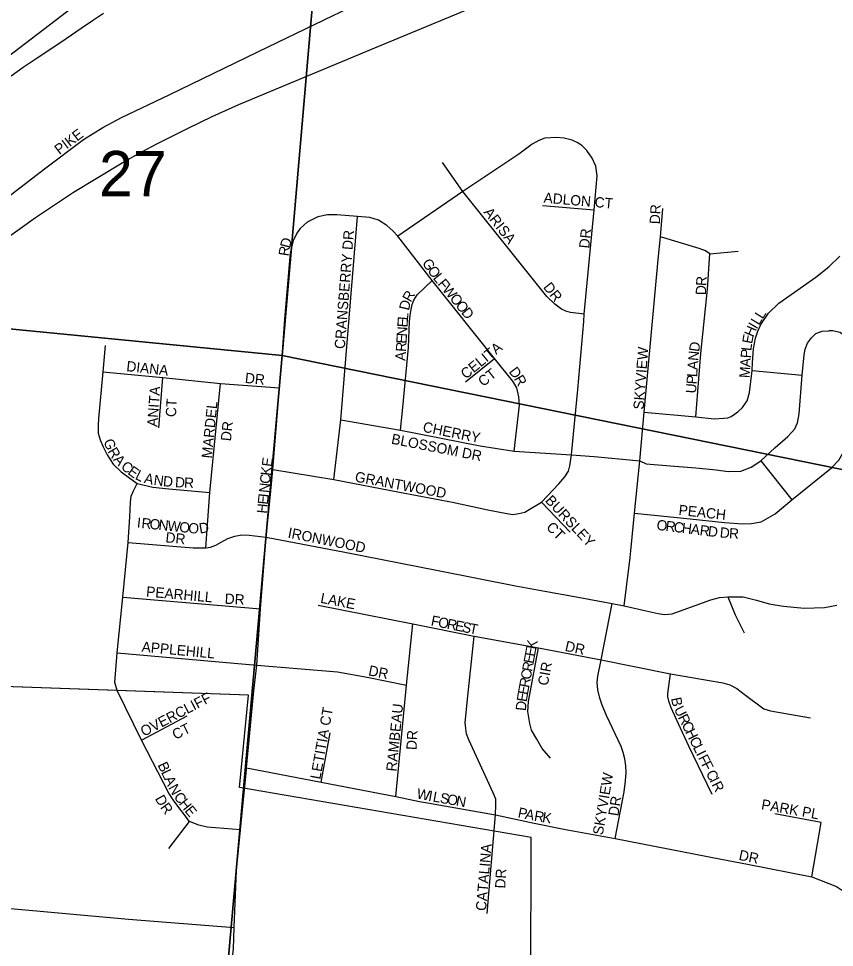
# Model space of a CAD drawing. Extents: x -209 to 4852, y 0 to 905.
# Drawn here: x 465.87 to 480.89, y 237.65 to 254.75 of the extents above; entities that cross this region are included whole.
import ezdxf

# ---------------------------------------------------------------- set-up
doc = ezdxf.new("R2010")
doc.units = 0
for name, color, linetype in [('GM_X_Airport_Location_Class_2', 7, 'Continuous'), ('GM_X_Airport_Location_Class_3', 7, 'Continuous'), ('GM_X_Airport_Text_Class_3', 7, 'Continuous'), ('GM_X_Major_Lake', 7, 'Continuous'), ('GM_X_Minor_River', 7, 'Continuous'), ('GM_X_Township_Road_Text', 7, 'Continuous'), ('GM_X_US_Location', 7, 'Continuous'), ('GM_X_US_Route', 7, 'Continuous')]:
    doc.layers.add(name, color=color, linetype=linetype)

msp = doc.modelspace()

# ---------------------------------------------------------------- linework, layer by layer
at = {"layer": 'GM_X_Airport_Location_Class_2'}
for points in [[(467.595, 252.839), (467.768, 252.932), (468.643, 253.35), (469.265, 253.651), (470.464, 254.233), (471.661, 254.809), (472.439, 255.186), (472.832, 255.378), (473.642, 255.771), (474.497, 256.188), (475.082, 256.475), (476.039, 256.948), (477.811, 257.925), (479.119, 258.65), (480.398, 259.351)], [(457.82, 243.471), (458.066, 243.752), (458.625, 244.398), (459.759, 245.712), (460.8, 246.922), (461.773, 248.041), (462.477, 248.85), (462.812, 249.208), (463.031, 249.421), (463.37, 249.701), (464.108, 250.268), (464.88, 250.854), (465.763, 251.533), (466.346, 251.985), (467.064, 252.529), (467.421, 252.746), (467.595, 252.839)], [(470.553, 246.448), (471.673, 246.263), (472.886, 246.029), (473.857, 245.848), (474.508, 245.705), (474.86, 245.636), (474.971, 245.623), (475.079, 245.638), (475.189, 245.665), (475.271, 245.712), (475.496, 245.848), (475.816, 246.185), (475.927, 246.314), (475.994, 246.418), (476.019, 246.517), (476.051, 246.722), (476.17, 247.923), (476.276, 249.174), (476.286, 249.308), (476.469, 251.229), (476.526, 251.856), (476.5, 252.033), (476.429, 252.184), (476.33, 252.322), (476.246, 252.407), (476.166, 252.468), (476.062, 252.513), (475.914, 252.553), (475.776, 252.566), (475.561, 252.55), (475.449, 252.508), (475.327, 252.439), (475.079, 252.258), (474.048, 251.568), (472.853, 250.748)], [(476.286, 249.308), (476.035, 249.343), (475.948, 249.364), (475.864, 249.404), (475.742, 249.491), (475.597, 249.637), (474.048, 251.568), (473.677, 252.103)], [(475.517, 251.309), (476.469, 251.229)], [(474.994, 246.789), (475.091, 247.636), (475.081, 247.79), (475.042, 247.95), (474.973, 248.077), (474.633, 248.495), (473.485, 249.931), (472.853, 250.748), (472.759, 250.843), (472.649, 250.944), (472.497, 251.04), (472.336, 251.089), (472.111, 251.109), (471.73, 251.139), (471.557, 251.137), (471.383, 251.102), (471.187, 251.001), (471.057, 250.889), (470.995, 250.799), (470.939, 250.682)], [(477.142, 244.952), (477.21, 245.643), (477.307, 246.607), (477.387, 247.505), (477.648, 250.315), (477.69, 250.731), (477.734, 251.255)], [(471.673, 246.263), (471.807, 247.366), (472.111, 251.109)], [(470.722, 248.533), (470.774, 249.216), (470.877, 250.441), (470.939, 250.682)], [(478.337, 247.418), (478.431, 248.585), (478.557, 249.773), (478.596, 250.418), (478.517, 250.476), (478.398, 250.519), (477.69, 250.731)], [(478.596, 250.418), (479.119, 250.469)], [(477.387, 247.505), (478.337, 247.418), (478.676, 247.384), (478.857, 247.393), (478.931, 247.401), (478.99, 247.428), (479.114, 247.51), (479.196, 247.592), (479.285, 247.713), (479.325, 247.864), (479.374, 248.273), (479.381, 248.419), (479.399, 248.674), (479.436, 248.869), (479.483, 248.998), (479.537, 249.117), (479.676, 249.33), (479.87, 249.514), (480.55, 249.989), (480.788, 250.182), (480.993, 250.38)], [(472.9, 247.171), (472.944, 247.592), (473.047, 248.697), (473.07, 249.174), (473.081, 249.285), (473.097, 249.396), (473.12, 249.485), (473.151, 249.566), (473.207, 249.665), (473.485, 249.931)], [(477.21, 245.643), (478.232, 245.539), (478.868, 245.475), (479.202, 245.446), (479.367, 245.453), (479.543, 245.488), (479.801, 245.631), (480.105, 245.892), (480.839, 246.479), (480.97, 246.623), (481.087, 246.825), (481.136, 246.998), (481.153, 247.151), (481.216, 247.767), (481.282, 248.603), (481.226, 248.766), (481.124, 248.885), (480.99, 248.971), (480.861, 249.005), (480.787, 249.005)], [(477.248, 246.612), (477.307, 246.607), (477.427, 246.551), (477.872, 246.517), (478.338, 246.479), (478.715, 246.442), (478.934, 246.413), (479.165, 246.416), (479.355, 246.491), (479.538, 246.61), (479.791, 246.847), (480.032, 247.054), (480.162, 247.197), (480.208, 247.307), (480.242, 247.475), (480.295, 248.186), (480.332, 248.559), (480.352, 248.664), (480.398, 248.776), (480.466, 248.876), (480.548, 248.954), (480.668, 248.997), (480.787, 249.005)], [(467.466, 248.734), (467.424, 248.248), (467.344, 247.391), (467.334, 247.269), (467.339, 247.12), (467.376, 246.995), (467.429, 246.868), (467.501, 246.722), (467.615, 246.55), (467.763, 246.406), (468.053, 246.189), (468.342, 246.122), (468.637, 246.093), (469.394, 246.027)], [(470.507, 245.986), (470.553, 246.448), (470.678, 247.95), (470.722, 248.533)], [(474.1, 248.065), (474.633, 248.495)], [(467.424, 248.248), (468.525, 248.145), (469.589, 248.033), (470.678, 247.95)], [(479.374, 248.273), (480.295, 248.186)], [(468.451, 247.216), (468.525, 248.145)], [(469.322, 245.009), (469.394, 246.027), (469.589, 248.033)], [(471.807, 247.366), (472.9, 247.171), (474.367, 246.886), (474.994, 246.789), (476.051, 246.722), (476.469, 246.686), (477.248, 246.612)], [(479.538, 246.61), (480.105, 245.892)], [(467.688, 242.38), (467.643, 242.526), (467.689, 243.075), (467.79, 244.1), (467.887, 245.106), (467.917, 245.575), (467.931, 245.846), (467.944, 245.955), (467.989, 246.053), (468.053, 246.189)], [(470.429, 245.203), (470.507, 245.986)], [(475.496, 245.848), (476.024, 245.294)], [(467.887, 245.106), (469.084, 245.007), (469.322, 245.009), (469.404, 245.021), (469.502, 245.053), (469.601, 245.112), (469.725, 245.179), (469.85, 245.221), (469.979, 245.247), (470.115, 245.24), (470.429, 245.203)], [(470.213, 242.474), (470.255, 242.846), (470.326, 243.884), (470.429, 245.203)], [(470.429, 245.203), (471.88, 244.924), (473.593, 244.587), (475.021, 244.308), (475.561, 244.207), (476.107, 244.107), (476.798, 243.98), (477.023, 243.938), (477.425, 243.844), (477.644, 243.796), (477.771, 243.781), (477.903, 243.793), (478.325, 243.946), (478.618, 244.047), (478.775, 244.091), (478.931, 244.106), (479.213, 244.105), (479.454, 244.041), (479.691, 243.978), (479.954, 243.934), (480.331, 243.894), (480.709, 243.91), (480.936, 243.952)], [(477.023, 243.938), (477.13, 244.828), (477.142, 244.952)], [(478.931, 244.106), (479.062, 243.773), (479.231, 243.442)], [(467.79, 244.1), (470.326, 243.884)], [(471.386, 243.951), (473.13, 243.604), (474.261, 243.382), (475.441, 243.166), (476.596, 242.943), (477.875, 242.688), (478.836, 242.523), (478.968, 242.481), (479.093, 242.415), (479.252, 242.29), (479.592, 242.043), (479.714, 242.003), (480.452, 241.876)], [(476.857, 239.651), (477.021, 240.512), (477.047, 240.713), (477.057, 240.867), (477.053, 240.992), (477.031, 241.122), (476.999, 241.237), (476.965, 241.347), (476.696, 241.916), (476.614, 242.108), (476.571, 242.237), (476.537, 242.392), (476.521, 242.524), (476.537, 242.643), (476.596, 242.943), (476.798, 243.98)], [(472.815, 240.428), (473.013, 242.48), (473.13, 243.604)], [(474.65, 240.086), (474.656, 240.276), (474.658, 240.376), (474.611, 240.493), (474.162, 241.47), (474.12, 241.581), (474.104, 241.679), (474.093, 241.783), (474.128, 242.155), (474.261, 243.382)], [(475.664, 241.13), (475.513, 241.308), (475.413, 241.482), (475.317, 241.65), (475.285, 241.77), (475.245, 241.993), (475.258, 242.178), (475.441, 243.166)], [(467.689, 243.075), (470.255, 242.846), (471.742, 242.72), (472.291, 242.624), (473.013, 242.48)], [(478.642, 240.463), (478.213, 241.354), (477.984, 241.844), (477.884, 242.058), (477.84, 242.185), (477.826, 242.265), (477.826, 242.326), (477.875, 242.688)], [(470.065, 240.917), (470.069, 240.955), (470.202, 242.372), (470.213, 242.474)], [(469.96, 239.812), (469.343, 239.861), (469.191, 239.899), (469.021, 239.964), (468.732, 240.344), (468.636, 240.491), (468.137, 241.466), (467.688, 242.38)], [(468.137, 241.466), (468.976, 241.914)], [(471.442, 240.692), (471.609, 241.6)], [(469.624, 235.658), (469.664, 236.156), (469.782, 237.194), (469.828, 237.619), (469.839, 238.015), (469.884, 239.07), (469.96, 239.812), (470.065, 240.917)], [(470.069, 240.955), (471.442, 240.692), (472.815, 240.428), (473.25, 240.336), (473.402, 240.309)], [(473.402, 240.309), (474.65, 240.086), (475.365, 239.937)], [(474.497, 238.272), (474.65, 240.086)], [(480.474, 238.946), (480.646, 239.948), (479.794, 240.106)], [(468.636, 239.47), (469.021, 239.964)], [(475.365, 239.937), (475.908, 239.824), (476.857, 239.651), (478.805, 239.274), (479.288, 239.179)], [(479.288, 239.179), (480.474, 238.946), (480.931, 238.769), (481.298, 238.525), (481.552, 238.388), (481.752, 238.318), (482.108, 238.259), (482.656, 238.207), (483.496, 238.132)], [(457.884, 235.99), (457.917, 236.652), (457.977, 238.383), (457.996, 238.668), (458.011, 238.866), (458.061, 238.953), (458.133, 239.001), (458.217, 239.02), (458.32, 239.02), (459.509, 238.915), (460.606, 238.81), (464.092, 238.512), (467.893, 238.166), (469.839, 238.015)]]:
    msp.add_lwpolyline(points, dxfattribs=at)
at = {"layer": 'GM_X_Major_Lake'}
msp.add_lwpolyline([(465.734, 253.698), (465.959, 253.86), (466.213, 254.03), (466.483, 254.207), (466.746, 254.385), (467.024, 254.577), (467.232, 254.717), (467.433, 254.85)], dxfattribs=at)
at = {"layer": 'GM_X_Minor_River'}
for points in [[(472.433, 268.831), (494.708, 264.441), (492.971, 244.015), (470.722, 248.55), (471.59, 258.577), (474.545, 261.601), (472.208, 265.185)], [(459.859, 249.609), (471.59, 258.577), (470.722, 248.55)], [(459.859, 249.609), (470.722, 248.55), (468.884, 227.907), (447.774, 229.869), (448.196, 233.519)], [(470.722, 248.55), (492.971, 244.015), (491.244, 223.785), (468.884, 227.907)]]:
    msp.add_lwpolyline(points, close=True, dxfattribs=at)
at = {"layer": 'GM_X_US_Location'}
for points in [[(490.467, 217.547), (491.016, 223.648), (488.505, 223.323), (488.327, 224.217), (486.604, 224.529), (484.058, 233.032), (483.36, 235.455), (480.053, 235.994), (475.302, 236.946), (475.305, 239.67), (469.938, 240.592), (470.105, 242.295), (458.992, 242.683)], [(490.467, 217.547), (491.016, 223.648), (488.505, 223.323), (488.327, 224.217), (486.604, 224.529), (484.058, 233.032), (483.36, 235.455), (480.053, 235.994), (475.302, 236.946), (475.305, 239.67), (469.938, 240.592), (470.105, 242.295), (467.688, 242.38), (458.992, 242.683)]]:
    msp.add_lwpolyline(points, dxfattribs=at)
at = {"layer": 'GM_X_US_Route'}
msp.add_lwpolyline([(465.578, 250.656), (466.185, 251.09), (466.881, 251.555), (467.778, 252.097), (468.131, 252.293), (468.432, 252.45), (468.992, 252.735), (469.437, 252.947), (469.929, 253.171), (472.428, 254.214), (476.935, 256.085)], dxfattribs=at)

# ---------------------------------------------------------------- texts
at = {"layer": 'GM_X_Airport_Location_Class_3'}
for s, height, rotation, p in [('PIKE', 0.1894, 37.2333, (466.623, 252.239)), ('ADLON CT', 0.1894, 355.1007, (475.531, 251.363)), ('DR', 0.1894, 86.8215, (477.676, 250.963)), ('ARISA', 0.1894, 308.23, (474.423, 251.183)), ('CRANSBERRY DR', 0.18939, 85.5257, (471.876, 248.663)), ('DR', 0.1894, 83.9946, (476.376, 250.514)), ('D', 0.189, 74.8081, (470.863, 250.513)), ('R', 0.189, 81.468, (470.842, 250.37)), ('G', 0.189, 305.9036, (473.29, 250.248)), ('O', 0.189, 306.1443, (473.389, 250.112)), ('L', 0.189, 308.2708, (473.491, 249.972)), ('F', 0.189, 309.3505, (473.577, 249.864)), ('R', 0.189, 86.3297, (478.53, 249.824)), ('W', 0.189, 309.432, (473.661, 249.761)), ('DR', 0.1894, 308.5128, (475.52, 249.803)), ('D', 0.189, 88.492, (478.526, 249.659)), ('R', 0.189, 60.719, (473.09, 249.518)), ('O', 0.189, 309.4109, (473.799, 249.593)), ('D', 0.189, 76.4992, (473.056, 249.368)), ('O', 0.189, 309.4399, (473.905, 249.464)), ('D', 0.189, 309.4278, (474.011, 249.336)), ('L', 0.189, 85.132, (473.039, 249.193)), ('L', 0.189, 57.7572, (479.569, 249.207)), ('N', 0.189, 86.5023, (473.021, 248.895)), ('E', 0.189, 86.5065, (473.031, 249.062)), ('H', 0.189, 66.7698, (479.395, 248.875)), ('I', 0.189, 59.6209, (479.458, 249.023)), ('L', 0.189, 58.652, (479.5, 249.094)), ('E', 0.189, 86.5004, (473.012, 248.762)), ('E', 0.189, 79.5901, (479.375, 248.755)), ('R', 0.189, 86.5215, (473.003, 248.612)), ('CELITA', 0.1894, 39.2041, (474.106, 248.105)), ('D', 0.189, 81.1558, (478.399, 248.607)), ('L', 0.189, 83.4577, (479.36, 248.625)), ('A', 0.189, 86.5014, (472.993, 248.446)), ('SKYVIEW', 0.1894, 85.5355, (477.376, 247.547)), ('N', 0.189, 84.7027, (478.384, 248.444)), ('P', 0.189, 86.3367, (479.352, 248.495)), ('DIANA', 0.1894, 353.6587, (467.849, 248.262)), ('A', 0.189, 86.0623, (478.372, 248.279)), ('A', 0.189, 86.3448, (479.341, 248.329)), ('DR', 0.1894, 353.9946, (470.032, 248.045)), ('CT', 0.1894, 38.1517, (474.424, 247.966)), ('D', 0.189, 306.765, (474.889, 248.25)), ('L', 0.189, 86.064, (478.363, 248.146)), ('M', 0.189, 86.3362, (479.328, 248.129)), ('R', 0.189, 299.6515, (474.985, 248.122)), ('P', 0.189, 86.0351, (478.354, 248.013)), ('ANITA', 0.1894, 86.0061, (468.426, 247.23)), ('U', 0.189, 86.0623, (478.342, 247.846)), ('CT', 0.1894, 86.8222, (468.768, 247.411)), ('MARDEL', 0.1894, 84.1926, (469.428, 246.647)), ('DR', 0.1894, 83.982, (469.78, 246.964)), ('CHERRY', 0.1894, 348.6885, (473.302, 247.146)), ('BLOSSOM DR', 0.1894, 348.9444, (472.722, 246.926)), ('G', 0.189, 291.7608, (467.43, 246.969)), ('R', 0.189, 300.7457, (467.506, 246.785)), ('A', 0.189, 311.3528, (467.605, 246.625)), ('C', 0.189, 321.4756, (467.741, 246.475)), ('E', 0.189, 324.1195, (467.866, 246.376)), ('K', 0.189, 83.4715, (470.514, 246.327)), ('E', 0.189, 82.1056, (470.533, 246.491)), ('L', 0.189, 333.7797, (468.004, 246.28)), ('A', 0.189, 347.6397, (468.171, 246.204)), ('N', 0.189, 352.621, (468.351, 246.166)), ('D', 0.189, 354.6656, (468.524, 246.143)), ('C', 0.189, 84.1613, (470.499, 246.178)), ('GRANTWOOD', 0.1894, 349.4172, (472.052, 246.229)), ('D', 0.189, 356.8515, (468.748, 246.124)), ('R', 0.189, 356.9149, (468.914, 246.115)), ('N', 0.189, 84.158, (470.482, 246.012)), ('I', 0.189, 84.1328, (470.473, 245.929)), ('E', 0.189, 84.1585, (470.46, 245.797)), ('BURSLEY', 0.1894, 313.0706, (475.554, 245.868)), ('H', 0.189, 84.1546, (470.443, 245.631)), ('PEACH', 0.1894, 353.8001, (478.015, 245.613)), ('I', 0.189, 354.1328, (468.044, 245.38)), ('R', 0.189, 354.1586, (468.127, 245.371)), ('O', 0.189, 354.1328, (468.276, 245.356)), ('N', 0.189, 354.158, (468.442, 245.339)), ('W', 0.189, 354.1388, (468.607, 245.322)), ('O', 0.189, 354.158, (468.823, 245.3)), ('O', 0.189, 352.9671, (477.609, 245.339)), ('R', 0.189, 352.9732, (477.775, 245.319)), ('C', 0.189, 352.9967, (477.924, 245.301)), ('O', 0.189, 354.1546, (468.989, 245.283)), ('D', 0.189, 9.222, (469.209, 245.267)), ('IRONWOOD', 0.1894, 348.6901, (470.818, 245.196)), ('CT', 0.1894, 314.9916, (475.573, 245.372)), ('H', 0.189, 352.9671, (478.073, 245.282)), ('A', 0.189, 352.9671, (478.238, 245.262)), ('R', 0.189, 352.9967, (478.403, 245.241)), ('D', 0.189, 353.5933, (478.555, 245.223)), ('D', 0.189, 354.823, (478.774, 245.199)), ('R', 0.189, 356.4032, (478.946, 245.183)), ('DR', 0.1894, 353.9934, (468.57, 245.109)), ('PEARHILL', 0.1894, 354.8823, (468.214, 244.11)), ('DR', 0.1894, 356.9884, (469.663, 243.977)), ('LAKE', 0.1894, 348.9963, (471.418, 243.996)), ('F', 0.189, 348.4758, (473.452, 243.579)), ('O', 0.189, 348.4966, (473.583, 243.552)), ('R', 0.189, 348.4853, (473.746, 243.519)), ('E', 0.189, 348.4758, (473.893, 243.489)), ('S', 0.189, 348.4758, (474.024, 243.462)), ('T', 0.189, 349.2255, (474.157, 243.435)), ('APPLEHILL', 0.1894, 354.5961, (468.131, 243.094)), ('K', 0.189, 79.6287, (475.399, 243.127)), ('DR', 0.1894, 347.4648, (475.919, 243.112)), ('E', 0.189, 79.6438, (475.375, 242.995)), ('E', 0.189, 79.6448, (475.351, 242.864)), ('DR', 0.1894, 348.6838, (472.301, 242.66)), ('C', 0.189, 79.6332, (475.297, 242.569)), ('R', 0.189, 79.6235, (475.324, 242.717)), ('CIR', 0.1894, 79.7004, (475.614, 242.459)), ('R', 0.189, 79.6235, (475.27, 242.421)), ('E', 0.189, 79.7293, (475.246, 242.29)), ('OVERCLIFF', 0.1894, 27.5815, (468.178, 241.526)), ('E', 0.189, 81.1396, (475.226, 242.16)), ('B', 0.189, 281.4909, (477.881, 242.234)), ('LETITIA CT', 0.1894, 79.9024, (471.426, 240.734)), ('RAMBEAU', 0.1894, 84.2072, (472.826, 240.881)), ('D', 0.189, 84.1546, (475.209, 241.997)), ('U', 0.189, 296.9479, (477.93, 242.035)), ('R', 0.189, 296.5651, (478.005, 241.886)), ('CT', 0.1894, 26.565, (468.758, 241.468)), ('C', 0.189, 296.5711, (478.072, 241.752)), ('DR', 0.1894, 86.989, (473.198, 241.279)), ('H', 0.189, 296.585, (478.139, 241.618)), ('C', 0.189, 296.5868, (478.214, 241.469)), ('L', 0.189, 296.5651, (478.281, 241.335)), ('I', 0.189, 296.5978, (478.34, 241.215)), ('F', 0.189, 296.5651, (478.378, 241.141)), ('B', 0.189, 295.2399, (468.427, 241.009)), ('F', 0.189, 296.5784, (478.437, 241.022)), ('L', 0.189, 295.2331, (468.491, 240.873)), ('SKYVIEW', 0.1894, 80.397, (476.626, 239.708)), ('C', 0.189, 296.5651, (478.519, 240.857)), ('A', 0.189, 295.2506, (468.548, 240.753)), ('I', 0.189, 296.5978, (478.587, 240.723)), ('R', 0.189, 296.5868, (478.624, 240.649)), ('N', 0.189, 298.5664, (468.624, 240.591)), ('W', 0.189, 348.6439, (473.189, 240.395)), ('I', 0.189, 349.7474, (473.405, 240.351)), ('L', 0.189, 349.8117, (473.488, 240.336)), ('D', 0.189, 299.3709, (468.377, 240.389)), ('C', 0.189, 306.3936, (468.719, 240.421)), ('H', 0.189, 308.4654, (468.813, 240.294)), ('S', 0.189, 349.8117, (473.619, 240.313)), ('O', 0.189, 349.8046, (473.75, 240.289)), ('N', 0.189, 349.7959, (473.914, 240.26)), ('DR', 0.1894, 81.0215, (476.912, 240.057)), ('PARK PL', 0.1894, 349.8732, (479.534, 240.193)), ('R', 0.189, 305.8031, (468.471, 240.225)), ('E', 0.189, 309.2983, (468.919, 240.161)), ('P', 0.189, 348.1704, (475.052, 240.045)), ('A', 0.189, 348.3948, (475.183, 240.018)), ('R', 0.189, 349.9359, (475.352, 239.983)), ('K', 0.189, 350.5123, (475.502, 239.957)), ('CATALINA', 0.1894, 85.1691, (474.476, 238.314)), ('DR', 0.1894, 348.1183, (479.119, 239.262)), ('DR', 0.1894, 86.989, (474.831, 238.729))]:
    msp.add_text(s, height=height, rotation=rotation, dxfattribs=at).set_placement(p)
at = {"layer": 'GM_X_Airport_Text_Class_3'}
msp.add_text('Miami', height=1.8939, rotation=35.3181, dxfattribs=at).set_placement((463.38, 253.98))
at = {"layer": 'GM_X_Township_Road_Text'}
msp.add_text('27', height=0.8371, rotation=0, dxfattribs=at).set_placement((467.353, 251.478))

doc.saveas('drawing.dxf')
